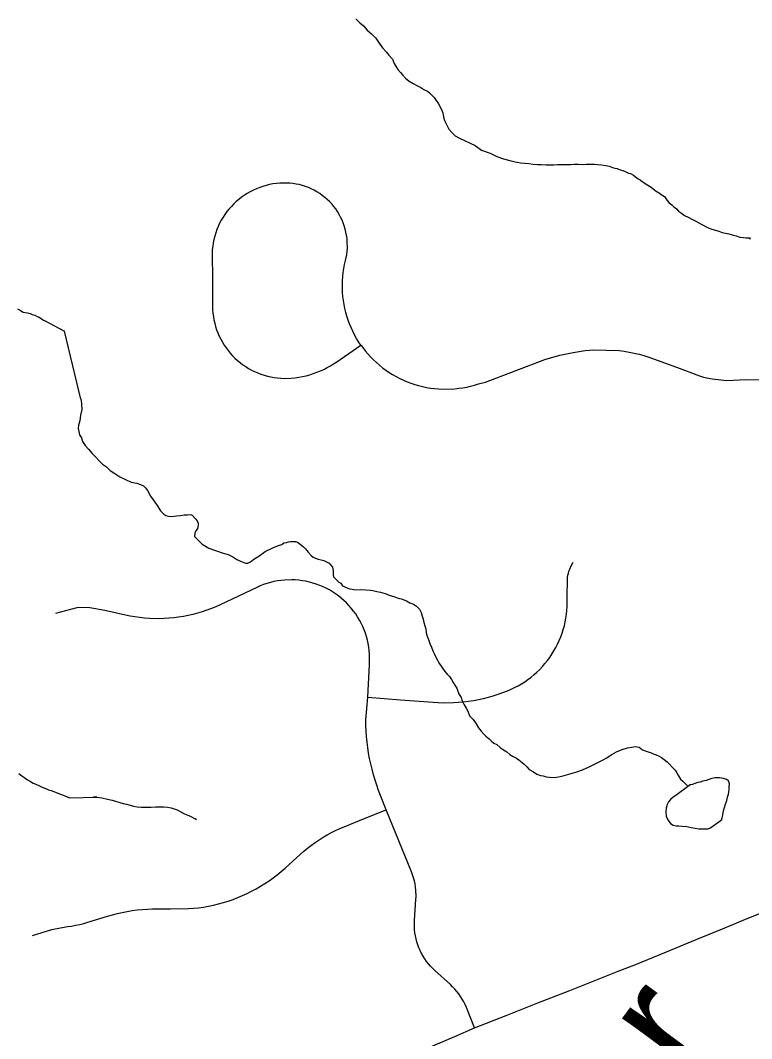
# Model space of a CAD drawing. Extents: x -11.4 to 84.1, y 11.1 to 59.
# Drawn here: x 26.614 to 27.281, y 43.792 to 44.72 of the extents above; entities that cross this region are included whole.
import ezdxf

# ---------------------------------------------------------------- set-up
doc = ezdxf.new("R2010")
doc.units = 0
for name, color, linetype in [('GM_X_Major_River_Text', 7, 'Continuous'), ('GM_X_Minor_Lake', 7, 'Continuous'), ('GM_X_Minor_River', 7, 'Continuous'), ('GM_X_State_Route', 7, 'Continuous'), ('GM_X_Township_Road', 7, 'Continuous')]:
    doc.layers.add(name, color=color, linetype=linetype)

msp = doc.modelspace()

# ---------------------------------------------------------------- linework, layer by layer
at = {"layer": 'GM_X_Minor_Lake'}
for points in [[(27.22492, 44.02367), (27.21179, 44.01394), (27.20916, 44.01238), (27.20691, 44.01044), (27.20505, 44.00813), (27.20395, 44.00583), (27.20287, 44.00239), (27.20254, 43.99934), (27.20299, 43.99517), (27.20457, 43.99177), (27.2069, 43.98839), (27.20921, 43.9869), (27.21188, 43.98619), (27.21454, 43.98623), (27.21758, 43.9859), (27.22176, 43.98559), (27.22557, 43.98489), (27.22938, 43.98419), (27.23281, 43.98349), (27.23547, 43.98353), (27.23737, 43.98356), (27.24079, 43.98362), (27.24268, 43.98403), (27.25094, 43.98987), (27.25356, 43.9922), (27.25427, 43.99487), (27.25533, 43.99983), (27.25676, 44.00518), (27.25821, 44.00938), (27.25891, 44.01244), (27.25963, 44.01511), (27.25998, 44.01702), (27.26032, 44.01931), (27.26029, 44.0212), (27.26061, 44.02463), (27.2598, 44.02728), (27.25789, 44.02839), (27.25521, 44.02949), (27.2533, 44.02984), (27.2514, 44.03019), (27.24912, 44.03015), (27.24722, 44.03012), (27.24458, 44.02931), (27.24193, 44.02851), (27.23929, 44.02771), (27.23626, 44.0269), (27.234, 44.0261), (27.23172, 44.02568), (27.22908, 44.02488), (27.22681, 44.02408), (27.2253, 44.02367), (27.22492, 44.02367)], [(27.22492, 44.02367), (27.21179, 44.01394), (27.20916, 44.01238), (27.20691, 44.01044), (27.20505, 44.00813), (27.20395, 44.00583), (27.20287, 44.00239), (27.20254, 43.99934), (27.20299, 43.99517), (27.20457, 43.99177), (27.2069, 43.98839), (27.20921, 43.9869), (27.21188, 43.98619), (27.21454, 43.98623), (27.21758, 43.9859), (27.22176, 43.98559), (27.22557, 43.98489), (27.22938, 43.98419), (27.23281, 43.98349), (27.23547, 43.98353), (27.23737, 43.98356), (27.24079, 43.98362), (27.24268, 43.98403), (27.25094, 43.98987), (27.25356, 43.9922), (27.25427, 43.99487)], [(27.25427, 43.99487), (27.25533, 43.99983), (27.25676, 44.00518), (27.25821, 44.00938), (27.25891, 44.01244), (27.25963, 44.01511), (27.25998, 44.01702), (27.26032, 44.01931), (27.26029, 44.0212), (27.26061, 44.02463), (27.2598, 44.02728), (27.25789, 44.02839), (27.25521, 44.02949), (27.2533, 44.02984), (27.2514, 44.03019), (27.24912, 44.03015), (27.24722, 44.03012), (27.24458, 44.02931), (27.24193, 44.02851), (27.23929, 44.02771), (27.23626, 44.0269), (27.234, 44.0261), (27.23172, 44.02568), (27.22908, 44.02488), (27.22681, 44.02408), (27.2253, 44.02367), (27.22492, 44.02367)]]:
    msp.add_lwpolyline(points, dxfattribs=at)
at = {"layer": 'GM_X_Minor_River'}
for points in [[(26.91997, 44.72175), (26.92345, 44.71838), (26.92692, 44.7154), (26.9304, 44.71165), (26.93425, 44.70829), (26.93812, 44.70417), (26.94124, 44.69966), (26.94434, 44.69553), (26.94745, 44.69178), (26.95015, 44.68878), (26.95326, 44.68503), (26.95484, 44.68125), (26.95679, 44.67824), (26.95835, 44.6756), (26.96068, 44.67298), (26.96261, 44.67073), (26.96532, 44.66774), (26.9684, 44.66512), (26.97224, 44.6629), (26.97569, 44.66106), (26.97914, 44.65922), (26.98183, 44.65736), (26.98527, 44.65589), (26.9872, 44.65441), (26.99144, 44.65029), (26.99534, 44.64427), (26.99808, 44.63937), (26.99927, 44.63635), (26.99972, 44.63217), (27.00091, 44.62915), (27.00209, 44.62689), (27.00328, 44.62425), (27.00485, 44.62123), (27.00755, 44.61824), (27.01064, 44.61524), (27.01448, 44.61302), (27.02864, 44.60641), (27.03441, 44.60233), (27.04243, 44.59942), (27.04856, 44.59647), (27.05468, 44.59429), (27.0604, 44.59287), (27.06536, 44.59143), (27.06993, 44.59074), (27.07373, 44.59042)], [(27.07373, 44.59042), (27.07754, 44.59011), (27.08172, 44.58942), (27.08553, 44.5891), (27.08895, 44.58915), (27.09351, 44.58885), (27.09693, 44.5889), (27.10034, 44.58896), (27.10376, 44.58902), (27.10718, 44.58907), (27.11136, 44.58914), (27.11553, 44.58921), (27.11933, 44.58927), (27.12275, 44.58933), (27.12617, 44.589), (27.12996, 44.58945), (27.13338, 44.5895), (27.13756, 44.58957), (27.1406, 44.58924), (27.14403, 44.58892), (27.14784, 44.58822), (27.15089, 44.58751), (27.15394, 44.58642), (27.15623, 44.5857), (27.15814, 44.58535), (27.16005, 44.58462), (27.16349, 44.58353), (27.1654, 44.58281), (27.16846, 44.58133), (27.17037, 44.58099), (27.17305, 44.57951), (27.17497, 44.57802), (27.17729, 44.57616), (27.1792, 44.57505), (27.18113, 44.57356), (27.18612, 44.57022), (27.18919, 44.56837), (27.19265, 44.56576), (27.19458, 44.56427), (27.1965, 44.56316), (27.19842, 44.56167), (27.20149, 44.55982), (27.20383, 44.55644), (27.20576, 44.55419), (27.20807, 44.55233), (27.21, 44.55045), (27.21231, 44.54859), (27.21424, 44.54672), (27.21693, 44.54487), (27.21963, 44.54263), (27.22307, 44.54117), (27.22575, 44.53969), (27.22767, 44.53858), (27.22997, 44.53748), (27.23265, 44.536), (27.23534, 44.53452), (27.24071, 44.53157), (27.24453, 44.53011), (27.24796, 44.52941), (27.25101, 44.52831), (27.25407, 44.52723), (27.25712, 44.52651), (27.26017, 44.5258), (27.26322, 44.52509), (27.26666, 44.52401), (27.2701, 44.52293), (27.27352, 44.5226), (27.27581, 44.52226), (27.2777, 44.52229), (27.27846, 44.5223), (27.27884, 44.52269), (27.27962, 44.52118)], [(26.61133, 44.45752), (26.61402, 44.45606), (26.61672, 44.45459), (26.62055, 44.4539), (26.62285, 44.45319), (26.62477, 44.45247), (26.62707, 44.45175), (26.62938, 44.45066), (26.6313, 44.44993), (26.63516, 44.44735), (26.63709, 44.44624), (26.6394, 44.44515), (26.65441, 44.43721)], [(26.66928, 44.37521), (26.65441, 44.43721)], [(26.66928, 44.37521), (26.66942, 44.37463), (26.66994, 44.3659), (26.6689, 44.36056), (26.66822, 44.3556), (26.66715, 44.3514), (26.66682, 44.34835), (26.66725, 44.3457), (26.66806, 44.34267), (26.66962, 44.34003), (26.67082, 44.33663), (26.67316, 44.33287), (26.67625, 44.3295), (26.67936, 44.32574), (26.68901, 44.31602), (26.69248, 44.31341), (26.69595, 44.31005), (26.70017, 44.30745), (26.70478, 44.30449), (26.70976, 44.30191), (26.71512, 44.29971), (26.72007, 44.29865), (26.72351, 44.29757), (26.72619, 44.29609), (26.7285, 44.29423), (26.73006, 44.29198), (26.73281, 44.2867), (26.73592, 44.28218), (26.73942, 44.2773), (26.74176, 44.27353), (26.74485, 44.27054), (26.74678, 44.26905), (26.74906, 44.26871), (26.75211, 44.26838), (26.75628, 44.26883), (26.76007, 44.26927), (26.76348, 44.26971), (26.76652, 44.26976), (26.76879, 44.27018), (26.7707, 44.26945), (26.77379, 44.26608), (26.77535, 44.2642), (26.77614, 44.26231), (26.77617, 44.26041), (26.77546, 44.25736), (26.77435, 44.25544), (26.77325, 44.25352), (26.77292, 44.25009), (26.77756, 44.24522), (26.77988, 44.24298), (26.78602, 44.23928), (26.79901, 44.23493), (26.80359, 44.23349), (26.8078, 44.23165), (26.81126, 44.22905), (26.81624, 44.22685), (26.81929, 44.22576), (26.82157, 44.22579), (26.82383, 44.22697), (26.82683, 44.2293), (26.83134, 44.23204), (26.83735, 44.23632), (26.84412, 44.23985), (26.84941, 44.24184), (26.85243, 44.24265), (26.85431, 44.2442), (26.85658, 44.24462), (26.85847, 44.24503), (26.86036, 44.24544), (26.86264, 44.24548), (26.86492, 44.24552), (26.86683, 44.24479), (26.87029, 44.24219), (26.87222, 44.2407), (26.87415, 44.23883), (26.87648, 44.23582), (26.87918, 44.23283), (26.88111, 44.23134), (26.88303, 44.23023), (26.8857, 44.22951), (26.88837, 44.22879), (26.89066, 44.22807), (26.89257, 44.22734), (26.89564, 44.22587), (26.89874, 44.22212), (26.89917, 44.2187), (26.89923, 44.21528), (26.89964, 44.21339), (26.90158, 44.21114), (26.90428, 44.20852), (26.9062, 44.20741), (26.90776, 44.20516), (26.91426, 44.20222), (26.91655, 44.20188), (26.91959, 44.20155), (26.92415, 44.20162), (26.92909, 44.20132), (26.9329, 44.20101), (26.93556, 44.20067)], [(26.93556, 44.20067), (26.93899, 44.19997), (26.94242, 44.19926), (26.94662, 44.19819), (26.94891, 44.19709), (26.95121, 44.19636), (26.95464, 44.19528), (26.9577, 44.19419), (26.95961, 44.19346), (26.96152, 44.19311), (26.96381, 44.19239), (26.9661, 44.19129), (26.96917, 44.18944), (26.97261, 44.18835), (26.9753, 44.18649), (26.978, 44.18388), (26.97957, 44.18086), (26.98039, 44.17745), (26.98119, 44.1748), (26.982, 44.17177), (26.98282, 44.16875), (26.98362, 44.16572), (26.98406, 44.1623), (26.98487, 44.15927), (26.98606, 44.15625), (26.98727, 44.15247), (26.98884, 44.14907), (26.99004, 44.14567), (26.99161, 44.14265), (26.99279, 44.14001), (26.99436, 44.13737), (26.99554, 44.13473), (27.00099, 44.12684), (27.00331, 44.12459), (27.00524, 44.12234), (27.00719, 44.11971), (27.00875, 44.11708), (27.01032, 44.11444), (27.01188, 44.1118), (27.01306, 44.10916), (27.01425, 44.10614), (27.01582, 44.10313), (27.01701, 44.1001), (27.01859, 44.0967), (27.02054, 44.0937), (27.02211, 44.09068), (27.0237, 44.08652), (27.02679, 44.08315), (27.02951, 44.07939), (27.03186, 44.07563), (27.03418, 44.07263), (27.03651, 44.07), (27.03844, 44.06813), (27.04152, 44.06552), (27.04345, 44.06365), (27.04576, 44.06179), (27.04845, 44.06031), (27.05153, 44.0577), (27.05461, 44.05547), (27.05767, 44.05362), (27.06037, 44.05138), (27.06344, 44.04953), (27.0665, 44.04806), (27.06843, 44.04657), (27.07151, 44.04396), (27.07343, 44.04247), (27.07575, 44.04023), (27.07807, 44.0376), (27.08191, 44.03538), (27.08498, 44.03353), (27.08842, 44.03207), (27.09071, 44.03173), (27.09338, 44.03101), (27.09642, 44.03068), (27.10136, 44.03038), (27.1078, 44.03163), (27.11423, 44.03325), (27.12065, 44.03526), (27.1267, 44.03726), (27.13273, 44.04002), (27.14554, 44.04632), (27.14892, 44.04827), (27.15268, 44.051), (27.15757, 44.05374), (27.16285, 44.05573), (27.16776, 44.05733), (27.17155, 44.05815), (27.17458, 44.05858), (27.17648, 44.05824), (27.17839, 44.05788), (27.18146, 44.05566), (27.18376, 44.05455), (27.18643, 44.05384), (27.18872, 44.05311), (27.19102, 44.05201), (27.1937, 44.05091), (27.19637, 44.04981), (27.19867, 44.04871), (27.20098, 44.04685), (27.20368, 44.04461), (27.20561, 44.04274)], [(27.20561, 44.04274), (27.20832, 44.03974), (27.21102, 44.03713), (27.21258, 44.03449), (27.21415, 44.03186), (27.2161, 44.02884), (27.21803, 44.02698), (27.22293, 44.0222), (27.21803, 44.02698)], [(26.61269, 44.03414), (26.61541, 44.03191), (26.61811, 44.03006), (26.62044, 44.0282), (26.62314, 44.02674), (26.62584, 44.02527), (26.62815, 44.02417), (26.63083, 44.02308), (26.63315, 44.02199), (26.63545, 44.02089), (26.63775, 44.02018), (26.63968, 44.01907), (26.64199, 44.01836), (26.65925, 44.01178)], [(26.65925, 44.01178), (26.68386, 44.01249), (26.68081, 44.01282), (26.68386, 44.01249), (26.68842, 44.0118), (26.69338, 44.01074), (26.69758, 44.00967), (26.70788, 44.0068), (26.71093, 44.00609), (26.71399, 44.005), (26.71704, 44.00429), (26.72047, 44.00358), (26.72427, 44.00327), (26.72693, 44.00331), (26.72997, 44.00336), (26.73339, 44.00342), (26.73718, 44.00348), (26.74098, 44.00354), (26.74478, 44.0036), (26.7482, 44.00328), (26.75163, 44.00258), (26.7543, 44.00186), (26.75698, 44.00076), (26.76043, 43.99892), (26.76311, 43.99744), (26.76579, 43.99634), (26.7677, 43.99562), (26.77076, 43.99414), (26.77268, 43.99303), (26.77306, 43.99304), (26.77344, 43.99305), (26.7746, 43.99193)]]:
    msp.add_lwpolyline(points, dxfattribs=at)
at = {"layer": 'GM_X_State_Route'}
msp.add_lwpolyline([(26.96366, 43.77438), (26.99217, 43.78661), (27.01019, 43.79438), (27.02821, 43.80215), (27.05712, 43.81353), (27.08602, 43.82491), (27.11493, 43.8363), (27.14384, 43.84769), (27.15912, 43.85371), (27.1744, 43.85973), (27.20315, 43.87151), (27.2319, 43.88329), (27.25437, 43.89249), (27.27683, 43.9017), (27.30495, 43.91322)], dxfattribs=at)
at = {"layer": 'GM_X_Township_Road'}
for points in [[(26.92443, 44.42439), (26.92239, 44.42744), (26.9205, 44.43058), (26.9187, 44.43379), (26.91704, 44.43706), (26.91553, 44.44039), (26.91411, 44.44379), (26.91283, 44.44723), (26.9117, 44.45073), (26.9107, 44.45426), (26.90985, 44.45782), (26.90914, 44.46142), (26.90853, 44.46504), (26.9081, 44.4687), (26.90782, 44.47236), (26.90764, 44.47602), (26.90773, 44.48336), (26.90802, 44.48702), (26.90844, 44.49067), (26.90897, 44.49429), (26.90968, 44.4979), (26.91049, 44.50148), (26.91115, 44.50431), (26.91162, 44.50719), (26.91196, 44.51008), (26.9122, 44.51298), (26.91211, 44.5188), (26.91187, 44.5217), (26.91149, 44.52459), (26.91093, 44.52744), (26.91026, 44.53027), (26.90941, 44.53306), (26.90842, 44.53581), (26.90733, 44.5385), (26.90605, 44.54112), (26.90468, 44.54368), (26.90316, 44.54618), (26.90155, 44.54858), (26.89976, 44.5509), (26.89791, 44.55312), (26.89592, 44.55525), (26.89383, 44.55727), (26.89161, 44.55918), (26.88934, 44.56098), (26.88697, 44.56265), (26.8845, 44.56422), (26.88195, 44.56564), (26.87934, 44.56694), (26.87669, 44.5681), (26.87394, 44.56912), (26.87119, 44.56999), (26.86835, 44.57074), (26.86551, 44.57132), (26.86262, 44.57178), (26.85973, 44.57207), (26.85684, 44.57222), (26.85059, 44.57209), (26.84746, 44.57179), (26.84433, 44.57136), (26.84125, 44.57078), (26.83822, 44.57005), (26.83518, 44.56918), (26.83225, 44.56817), (26.82931, 44.56702), (26.82647, 44.56572), (26.82367, 44.56431), (26.82097, 44.56275), (26.81831, 44.56109), (26.81575, 44.55927), (26.81324, 44.55736), (26.81088, 44.55532), (26.8086, 44.55318), (26.80642, 44.55093), (26.80433, 44.54859), (26.80239, 44.54613), (26.80054, 44.5436), (26.79883, 44.54098), (26.79722, 44.53828), (26.79575, 44.53551), (26.79442, 44.53267), (26.79323, 44.52978), (26.7922, 44.52683), (26.79125, 44.52384), (26.79049, 44.52079), (26.78987, 44.51772), (26.78939, 44.51463), (26.78906, 44.51152), (26.78887, 44.50838), (26.78907, 44.48411), (26.78928, 44.45985), (26.78937, 44.45674), (26.78961, 44.45364), (26.79003, 44.45055), (26.79055, 44.44748), (26.79121, 44.44445), (26.79206, 44.44144), (26.79301, 44.43848), (26.7941, 44.43558), (26.79537, 44.43273), (26.79675, 44.42993), (26.79821, 44.4272), (26.79987, 44.42455), (26.80157, 44.42197), (26.80347, 44.41948), (26.80546, 44.41709), (26.80754, 44.41477), (26.80972, 44.41258), (26.81204, 44.41049), (26.81441, 44.40849), (26.81692, 44.40662), (26.81948, 44.40487), (26.82213, 44.40323), (26.82483, 44.40173), (26.82763, 44.40035), (26.83052, 44.3991), (26.83341, 44.39799), (26.83634, 44.39703), (26.83937, 44.39619), (26.8424, 44.3955), (26.84544, 44.39495), (26.84856, 44.39455), (26.85164, 44.3943), (26.85477, 44.39418), (26.86098, 44.3944), (26.86439, 44.39474), (26.8678, 44.39523), (26.87117, 44.39585), (26.87453, 44.39661), (26.87785, 44.3975), (26.88112, 44.39853), (26.88434, 44.39969), (26.88756, 44.40096), (26.89068, 44.40238), (26.89372, 44.40393), (26.89675, 44.40558), (26.89969, 44.40736), (26.90253, 44.40925), (26.92443, 44.42439), (26.9262, 44.42221), (26.92847, 44.41931), (26.93084, 44.41649), (26.93335, 44.41377), (26.93595, 44.41115), (26.93865, 44.40863), (26.94145, 44.40621), (26.94429, 44.40391), (26.94727, 44.40172), (26.95035, 44.39965), (26.95348, 44.39771), (26.9567, 44.39588), (26.95997, 44.39417), (26.96328, 44.3926), (26.9667, 44.39116), (26.97015, 44.38986), (26.97366, 44.38868), (26.97716, 44.38765), (26.98076, 44.38674), (26.98436, 44.386), (26.98801, 44.38538), (26.99166, 44.38491), (26.99535, 44.38458), (26.99905, 44.3844), (27.01009, 44.38469), (27.01378, 44.38509), (27.01743, 44.38562), (27.02104, 44.38629), (27.02463, 44.38711), (27.02824, 44.38806), (27.03174, 44.38916), (27.0382, 44.39076), (27.06516, 44.40099), (27.09212, 44.41122), (27.10599, 44.41538), (27.11796, 44.41781), (27.12905, 44.41954), (27.13686, 44.42006), (27.16015, 44.41965), (27.1647, 44.419), (27.1692, 44.41819), (27.1737, 44.41725), (27.1782, 44.41615), (27.18261, 44.41492), (27.18702, 44.41353), (27.19137, 44.41202), (27.21238, 44.40425), (27.23339, 44.3965), (27.23704, 44.39523), (27.24488, 44.3937), (27.25823, 44.39232), (27.27557, 44.39319), (27.30227, 44.39284)], [(26.93077, 44.10345), (26.96061, 44.10118), (26.99045, 44.09891), (26.99504, 44.09862), (26.99968, 44.09847), (27.00892, 44.0986), (27.01352, 44.09888), (27.01811, 44.09931), (27.02271, 44.09988), (27.02725, 44.10059), (27.0318, 44.10142), (27.03631, 44.10241), (27.04076, 44.10352), (27.04521, 44.10479), (27.04962, 44.10619), (27.05398, 44.10772), (27.05829, 44.10938), (27.06156, 44.11079), (27.06474, 44.11232), (27.06787, 44.11398), (27.07094, 44.11576), (27.07393, 44.11767), (27.07687, 44.1197), (27.07967, 44.12184), (27.08241, 44.1241), (27.08507, 44.12647), (27.08763, 44.12895), (27.09004, 44.13153), (27.09237, 44.13421), (27.0946, 44.13697), (27.09673, 44.13982), (27.09872, 44.14276), (27.10057, 44.14577), (27.10232, 44.14887), (27.10394, 44.15203), (27.10545, 44.15525), (27.10678, 44.15853), (27.10801, 44.16186), (27.10911, 44.16524), (27.11006, 44.16866), (27.11087, 44.17212), (27.11153, 44.1756), (27.11205, 44.17913), (27.11243, 44.18266), (27.11267, 44.18619), (27.11277, 44.18975), (27.11267, 44.19329), (27.11308, 44.21256), (27.11335, 44.21479), (27.11371, 44.21665), (27.11418, 44.21842), (27.11491, 44.22029), (27.11651, 44.22382), (27.11796, 44.22672)], [(27.02821, 43.80215), (27.02069, 43.82076), (27.01956, 43.82337), (27.01828, 43.82593), (27.0169, 43.82841), (27.01539, 43.83083), (27.01378, 43.83316), (27.01203, 43.83542), (27.01013, 43.83757), (27.00819, 43.83964), (27.0061, 43.8416), (26.99209, 43.85431), (26.99, 43.85628), (26.98806, 43.85834), (26.98617, 43.8605), (26.98442, 43.86275), (26.98281, 43.86509), (26.98129, 43.8675), (26.97992, 43.86999), (26.97864, 43.87254), (26.9775, 43.87515), (26.97651, 43.87782), (26.97561, 43.88053), (26.9749, 43.88328), (26.97429, 43.88608), (26.97386, 43.88888), (26.97353, 43.89172), (26.97339, 43.89456), (26.97349, 43.90026), (26.97473, 43.91917), (26.97487, 43.92202), (26.97464, 43.9277), (26.97435, 43.93054), (26.97388, 43.93335), (26.97331, 43.93613), (26.97256, 43.93889), (26.9717, 43.94161), (26.97071, 43.94427), (26.95912, 43.97261), (26.94752, 44.00094), (26.94255, 44.01382), (26.9407, 44.01853), (26.939, 44.02329), (26.93744, 44.02808), (26.93603, 44.03293), (26.9347, 44.03781), (26.93352, 44.04273), (26.93248, 44.04767), (26.93158, 44.05264), (26.93077, 44.05763), (26.93016, 44.06265), (26.92964, 44.06768), (26.92931, 44.07272), (26.92908, 44.07777), (26.92899, 44.08281), (26.93077, 44.10345), (26.93228, 44.13292), (26.93247, 44.13618), (26.93238, 44.14272), (26.93209, 44.14598), (26.93171, 44.14923), (26.93115, 44.15244), (26.93044, 44.15564), (26.92959, 44.15881), (26.92859, 44.16192), (26.92746, 44.16499), (26.92618, 44.16801), (26.92476, 44.17096), (26.92324, 44.17385), (26.92159, 44.17666), (26.91979, 44.1794), (26.91785, 44.18205), (26.91581, 44.18461), (26.91368, 44.18707), (26.91141, 44.18943), (26.90904, 44.1917), (26.90658, 44.19385), (26.90402, 44.19589), (26.90137, 44.1978), (26.89862, 44.1996), (26.89582, 44.20127), (26.89293, 44.20281), (26.89, 44.20421), (26.88697, 44.2055), (26.88389, 44.20662), (26.88076, 44.20762), (26.87764, 44.20847), (26.87442, 44.20917), (26.87119, 44.20973), (26.86797, 44.21015), (26.8647, 44.21041), (26.86143, 44.21053), (26.85489, 44.21032), (26.85162, 44.20999), (26.84841, 44.20952), (26.84518, 44.20889), (26.84201, 44.20812), (26.83888, 44.20721), (26.83575, 44.20616), (26.83272, 44.20496), (26.82973, 44.20364), (26.81303, 44.19574), (26.79632, 44.18785), (26.79225, 44.18603), (26.78818, 44.18433), (26.78405, 44.18279), (26.77983, 44.18137), (26.77557, 44.18009), (26.77131, 44.17895), (26.76699, 44.17796), (26.76263, 44.17711), (26.75828, 44.17641), (26.75387, 44.17586), (26.74946, 44.17545), (26.74505, 44.17517), (26.7406, 44.17506), (26.73174, 44.17526), (26.72734, 44.17558), (26.72293, 44.17605), (26.71852, 44.17667), (26.71417, 44.17743), (26.70985, 44.17833), (26.69109, 44.18256), (26.67741, 44.18487), (26.66683, 44.18522), (26.65972, 44.18348), (26.64596, 44.17991)], [(26.62517, 43.88639), (26.64272, 43.89192), (26.65692, 43.89441), (26.6606, 43.89499), (26.66439, 43.89565), (26.66813, 43.89644), (26.67183, 43.89738), (26.67552, 43.89843), (26.69362, 43.904), (26.69803, 43.90529), (26.70248, 43.90644), (26.70699, 43.90745), (26.71154, 43.90833), (26.71609, 43.90907), (26.72063, 43.90968), (26.72523, 43.91014), (26.72982, 43.91046), (26.73442, 43.91064), (26.75084, 43.91073), (26.76726, 43.91082), (26.77185, 43.91117), (26.77645, 43.91166), (26.78104, 43.91231), (26.78564, 43.91311), (26.79018, 43.91404), (26.79469, 43.91512), (26.79914, 43.91636), (26.8036, 43.91773), (26.80795, 43.91923), (26.81227, 43.92088), (26.81658, 43.92268), (26.8208, 43.92461), (26.82492, 43.92667), (26.82899, 43.92886), (26.83303, 43.93119), (26.83696, 43.93364), (26.84079, 43.93622), (26.84459, 43.93892), (26.84829, 43.94175), (26.85184, 43.94469), (26.85535, 43.94774), (26.86943, 43.96045), (26.87265, 43.96329), (26.87596, 43.96602), (26.87942, 43.96865), (26.88289, 43.97117), (26.88648, 43.97357), (26.89014, 43.97587), (26.89388, 43.97803), (26.89767, 43.9801), (26.90151, 43.98202), (26.90544, 43.98384), (26.90942, 43.98551), (26.92847, 43.99323), (26.94752, 44.00094)]]:
    msp.add_lwpolyline(points, dxfattribs=at)

# ---------------------------------------------------------------- texts
at = {"layer": 'GM_X_Major_River_Text'}
msp.add_text('River', height=0.113708, rotation=53.56883, dxfattribs=at).set_placement((27.04618, 43.50598))

doc.saveas('drawing.dxf')
